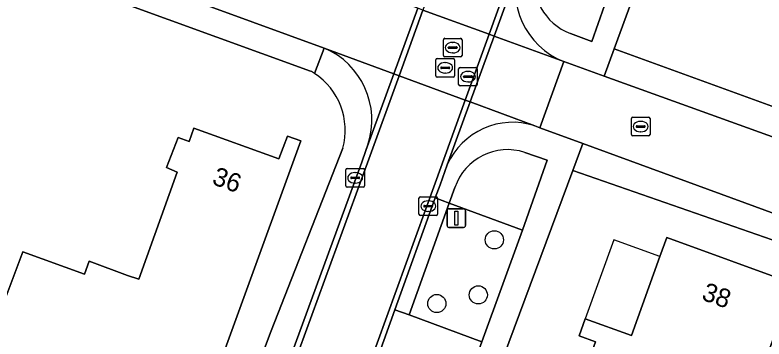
# Model space of a CAD drawing. Extents: x 155275 to 156265, y 382654 to 383635.
# Drawn here: x 155945.25 to 155985.53, y 382858.71 to 382876.12 of the extents above; entities that cross this region are included whole.
import ezdxf

# ---------------------------------------------------------------- set-up
doc = ezdxf.new("R2010")
doc.units = 0
for name, color, linetype in [('IMGEO_Boom', 7, 'Continuous'), ('IMGEO_Erf', 7, 'Continuous'), ('IMGEO_Groenvoorziening', 7, 'Continuous'), ('IMGEO_Kolk', 7, 'Continuous'), ('IMGEO_Lichtmast', 7, 'Continuous'), ('IMGEO_Pand', 7, 'Continuous'), ('IMGEO_Pand_nummerreeks', 7, 'Continuous'), ('IMGEO_Pand_overbouw', 7, 'Continuous'), ('IMGEO_Parkeervlak_open', 7, 'Continuous'), ('IMGEO_Rijbaan_lokaal_gesloten', 7, 'Continuous'), ('IMGEO_Rijbaan_lokaal_open', 7, 'Continuous'), ('IMGEO_Rioolput', 7, 'Continuous'), ('IMGEO_Voetpad_open', 7, 'Continuous')]:
    doc.layers.add(name, color=color, linetype=linetype)

msp = doc.modelspace()

# ---------------------------------------------------------------- linework, layer by layer
at = {"layer": 'IMGEO_Boom'}
for centre in [(155971.026, 382864.041), (155970.164, 382861.084), (155967.935, 382860.618)]:
    msp.add_circle(centre, 0.489, dxfattribs=at)
at = {"layer": 'IMGEO_Erf'}
for points in [[(155961.133, 382873.112), (155879.75, 382902.636)], [(155875.141, 382900.359), (155872.725, 382893.446), (155866.062, 382874.889), (155953.058, 382843.257), (155959.029, 382859.144), (155962.877, 382868.971)], [(156049.271, 382876.469), (155986.733, 382899.275), (155985.513, 382896.209), (155977.474, 382874.314), (156011.194, 382862.059), (156017.047, 382859.976), (156014.804, 382853.502), (156014.672, 382853.55), (155989.659, 382862.664), (155989.671, 382862.757), (155975.249, 382867.763), (155964.586, 382839.123)]]:
    msp.add_lwpolyline(points, dxfattribs=at)
for points in [[(155951.304, 382862.133), (155951.902, 382861.924), (155953.964, 382867.686), (155953.391, 382867.922), (155954.019, 382869.55), (155954.61, 382869.334), (155954.863, 382870.042), (155959.447, 382868.397), (155959.896, 382869.617), (155960.615, 382869.359), (155954.069, 382851.347), (155952.902, 382851.767), (155951.937, 382849.119), (155946.026, 382851.264), (155946.456, 382852.459), (155942.44, 382853.904), (155941.995, 382852.714), (155941.666, 382852.832), (155944.638, 382861.01), (155944.755, 382860.959), (155945.669, 382863.398), (155948.995, 382862.202), (155949.248, 382862.887)], [(155982.537, 382849.087), (155981.766, 382849.369), (155981.017, 382847.321), (155978.087, 382848.392), (155977.918, 382848.454), (155976.905, 382845.683), (155971.664, 382847.599), (155972.701, 382850.436), (155972.532, 382850.498), (155974.831, 382856.791), (155975.721, 382856.471), (155976.476, 382858.552), (155975.584, 382858.88), (155975.919, 382859.792), (155978.396, 382858.899), (155979.92, 382863.141), (155980.304, 382864.165), (155987.091, 382861.696)]]:
    msp.add_lwpolyline(points, close=True, dxfattribs=at)
for centre, radius, start, end in [((155958.988, 382869.276), 4.395, 57.5133, 60.7935), ((155959.381, 382869.936), 3.627, 344.5659, 57.1335)]:
    msp.add_arc(centre, radius, start, end, dxfattribs=at)
at = {"layer": 'IMGEO_Groenvoorziening'}
for points in [[(155975.121, 382875.129), (155976.275, 382874.707), (155976.958, 382876.636), (155977.473, 382878.089), (155978.68, 382881.361)], [(155973.868, 382868.317), (155972.67, 382868.739)], [(155968.911, 382866.861), (155968.602, 382866.016), (155972.544, 382864.566), (155973.868, 382868.317)]]:
    msp.add_lwpolyline(points, dxfattribs=at)
msp.add_lwpolyline([(155972.544, 382864.566), (155968.602, 382866.016), (155966.44, 382860.003), (155970.354, 382858.566)], close=True, dxfattribs=at)
for centre, radius, start, end in [((155976.201, 382877.972), 3.041, 168.2766, 249.2038), ((155971.736, 382865.907), 2.982, 71.7575, 161.336)]:
    msp.add_arc(centre, radius, start, end, dxfattribs=at)
at = {"layer": 'IMGEO_Kolk'}
for p, q in [((155978.398, 382869.704), (155978.398, 382870.556)), ((155978.473, 382870.63), (155979.325, 382870.63)), ((155978.886, 382870.41), (155978.911, 382870.41)), ((155979.399, 382870.556), (155979.399, 382869.704)), ((155978.657, 382870.124), (155978.657, 382870.136)), ((155979.095, 382870.087), (155978.697, 382870.087)), ((155978.7, 382870.173), (155979.098, 382870.173)), ((155979.141, 382870.136), (155979.141, 382870.124)), ((155979.325, 382869.63), (155978.473, 382869.63)), ((155978.909, 382869.85), (155978.884, 382869.85)), ((155963.043, 382866.947), (155963.043, 382867.799)), ((155963.118, 382867.873), (155963.97, 382867.873)), ((155963.531, 382867.653), (155963.556, 382867.653)), ((155964.044, 382867.799), (155964.044, 382866.947)), ((155963.302, 382867.367), (155963.302, 382867.379)), ((155963.74, 382867.33), (155963.342, 382867.33)), ((155963.345, 382867.416), (155963.743, 382867.416)), ((155963.554, 382867.093), (155963.529, 382867.093)), ((155963.786, 382867.379), (155963.786, 382867.367)), ((155963.97, 382866.873), (155963.118, 382866.873)), ((155967.047, 382866.352), (155967.899, 382866.352)), ((155966.972, 382865.426), (155966.972, 382866.278)), ((155967.274, 382865.895), (155967.672, 382865.895)), ((155967.46, 382866.132), (155967.485, 382866.132)), ((155967.973, 382866.278), (155967.973, 382865.426)), ((155967.231, 382865.846), (155967.231, 382865.858)), ((155967.669, 382865.809), (155967.271, 382865.809)), ((155967.483, 382865.572), (155967.458, 382865.572)), ((155967.715, 382865.858), (155967.715, 382865.846)), ((155967.899, 382865.352), (155967.047, 382865.352))]:
    msp.add_line(p, q, dxfattribs=at)
for points in [[(155978.398, 382869.704), (155978.398, 382870.556)], [(155978.473, 382870.63), (155979.325, 382870.63)], [(155979.399, 382870.556), (155979.399, 382869.704)], [(155979.325, 382869.63), (155978.473, 382869.63)], [(155963.043, 382866.947), (155963.043, 382867.799)], [(155963.118, 382867.873), (155963.97, 382867.873)], [(155964.044, 382867.799), (155964.044, 382866.947)], [(155963.97, 382866.873), (155963.118, 382866.873)], [(155967.047, 382866.352), (155967.899, 382866.352)], [(155966.972, 382865.426), (155966.972, 382866.278)], [(155967.973, 382866.278), (155967.973, 382865.426)], [(155967.899, 382865.352), (155967.047, 382865.352)]]:
    msp.add_lwpolyline(points, dxfattribs=at)
for centre, radius, start, end in [((155978.475, 382870.554), 0.0765, 91.552, 178.448), ((155978.475, 382870.554), 0.0765, 91.552, 178.448), ((155979.323, 382870.554), 0.0765, 1.552, 88.448), ((155979.323, 382870.554), 0.0765, 1.552, 88.448), ((155978.697, 382870.133), 0.0403, 85.8775, 175.7526), ((155978.694, 382870.123), 0.0366, 178.938, 274.7102), ((155979.098, 382870.13), 0.043, 264.8664, 352.4533), ((155979.102, 382870.135), 0.0386, 1.7309, 96.639), ((155978.475, 382869.706), 0.0765, 181.552, 268.448), ((155978.475, 382869.706), 0.0765, 181.552, 268.448), ((155979.323, 382869.706), 0.0765, 271.552, 358.448), ((155979.323, 382869.706), 0.0765, 271.552, 358.448), ((155963.12, 382867.797), 0.0765, 91.552, 178.448), ((155963.12, 382867.797), 0.0765, 91.552, 178.448), ((155963.968, 382867.797), 0.0765, 1.552, 88.448), ((155963.968, 382867.797), 0.0765, 1.552, 88.448), ((155963.342, 382867.376), 0.0403, 85.8775, 175.7526), ((155963.339, 382867.366), 0.0366, 178.938, 274.7102), ((155963.743, 382867.373), 0.043, 264.8664, 352.4533), ((155963.747, 382867.378), 0.0386, 1.7309, 96.639), ((155963.12, 382866.949), 0.0765, 181.552, 268.448), ((155963.12, 382866.949), 0.0765, 181.552, 268.448), ((155963.968, 382866.949), 0.0765, 271.552, 358.448), ((155963.968, 382866.949), 0.0765, 271.552, 358.448), ((155967.049, 382866.276), 0.0765, 91.552, 178.448), ((155967.049, 382866.276), 0.0765, 91.552, 178.448), ((155967.897, 382866.276), 0.0765, 1.552, 88.448), ((155967.897, 382866.276), 0.0765, 1.552, 88.448), ((155967.271, 382865.855), 0.0403, 85.8775, 175.7526), ((155967.676, 382865.857), 0.0386, 1.7309, 96.639), ((155967.268, 382865.845), 0.0366, 178.938, 274.7102), ((155967.672, 382865.852), 0.043, 264.8664, 352.4533), ((155967.049, 382865.428), 0.0765, 181.552, 268.448), ((155967.049, 382865.428), 0.0765, 181.552, 268.448), ((155967.897, 382865.428), 0.0765, 271.552, 358.448), ((155967.897, 382865.428), 0.0765, 271.552, 358.448)]:
    msp.add_arc(centre, radius, start, end, dxfattribs=at)
for centre, major_axis, ratio, start_param, end_param in [((155978.885, 382870.13), (-0.387, 0.002), 0.722429, 4.712389, 7.853982), ((155978.91, 382870.13), (-0.39, 0.002), 0.717154, 1.570796, 4.712389), ((155963.53, 382867.373), (-0.387, 0.002), 0.722429, 4.712389, 7.853982), ((155963.555, 382867.373), (-0.39, 0.002), 0.717154, 1.570796, 4.712389), ((155967.459, 382865.852), (-0.387, 0.002), 0.722429, 4.712389, 7.853982), ((155967.484, 382865.852), (-0.39, 0.002), 0.717154, 1.570796, 4.712389)]:
    msp.add_ellipse(centre, major_axis=major_axis, ratio=ratio, start_param=start_param, end_param=end_param, dxfattribs=at)
at = {"layer": 'IMGEO_Lichtmast'}
for p, q in [((155968.487, 382864.809), (155968.487, 382865.609)), ((155968.487, 382865.609), (155968.487, 382864.809)), ((155968.587, 382865.709), (155969.377, 382865.709)), ((155969.377, 382865.709), (155968.587, 382865.709)), ((155969.477, 382865.609), (155969.477, 382864.809)), ((155969.477, 382864.809), (155969.477, 382865.609)), ((155969.377, 382864.709), (155968.587, 382864.709)), ((155968.587, 382864.709), (155969.377, 382864.709))]:
    msp.add_line(p, q, dxfattribs=at)
msp.add_lwpolyline([(155968.907, 382865.584), (155969.057, 382865.584), (155969.057, 382864.834), (155968.907, 382864.834), (155968.907, 382865.584)], dxfattribs=at)
for centre, start, end in [((155968.587, 382865.609), 90, 180), ((155968.587, 382865.609), 90, 180), ((155969.377, 382865.609), 0, 90), ((155969.377, 382865.609), 360, 90), ((155968.587, 382864.809), 180, 270), ((155968.587, 382864.809), 180, 270), ((155969.377, 382864.809), 270, 0), ((155969.377, 382864.809), 270, 0)]:
    msp.add_arc(centre, 0.1, start, end, dxfattribs=at)
at = {"layer": 'IMGEO_Pand'}
for points in [[(155960.615, 382869.359), (155959.896, 382869.617), (155959.447, 382868.397), (155954.863, 382870.042), (155954.61, 382869.334), (155954.019, 382869.55), (155953.391, 382867.922), (155953.964, 382867.686), (155951.902, 382861.924), (155951.304, 382862.133), (155949.248, 382862.887), (155948.995, 382862.202), (155945.669, 382863.398), (155944.755, 382860.959), (155944.638, 382861.01), (155941.666, 382852.832), (155941.995, 382852.714), (155942.44, 382853.904), (155946.456, 382852.459), (155946.026, 382851.264), (155951.937, 382849.119), (155952.902, 382851.767), (155954.069, 382851.347)], [(155987.091, 382861.696), (155980.304, 382864.165), (155979.92, 382863.141), (155978.396, 382858.899), (155975.919, 382859.792), (155975.584, 382858.88), (155976.476, 382858.552), (155975.721, 382856.471), (155974.831, 382856.791), (155972.532, 382850.498), (155972.701, 382850.436), (155971.664, 382847.599), (155976.905, 382845.683), (155977.918, 382848.454), (155978.087, 382848.392), (155981.017, 382847.321), (155981.766, 382849.369), (155982.537, 382849.087)]]:
    msp.add_lwpolyline(points, close=True, dxfattribs=at)
at = {"layer": 'IMGEO_Pand_overbouw'}
msp.add_lwpolyline([(155975.919, 382859.792), (155978.396, 382858.899), (155979.92, 382863.141), (155977.461, 382864.037)], close=True, dxfattribs=at)
at = {"layer": 'IMGEO_Parkeervlak_open'}
msp.add_lwpolyline([(155970.354, 382858.566), (155966.44, 382860.003), (155965.678, 382860.283), (155964.829, 382857.936), (155965.589, 382857.657), (155969.5, 382856.22)], close=True, dxfattribs=at)
at = {"layer": 'IMGEO_Rijbaan_lokaal_gesloten'}
msp.add_lwpolyline([(155984.021, 382911.618), (155973.447, 382882.532), (155970.743, 382875.09), (155971.015, 382874.99), (155972.405, 382878.81), (155972.423, 382878.859), (155973.722, 382882.429), (155973.964, 382883.095), (155976.535, 382890.17), (155977.743, 382893.496), (155979.479, 382898.272), (155980.662, 382901.529), (155981.138, 382902.838), (155984.29, 382911.513)], dxfattribs=at)
for points in [[(155967.181, 382876.387), (155966.906, 382876.487), (155965.631, 382872.963), (155965.905, 382872.862)], [(155971.015, 382874.99), (155970.743, 382875.09), (155969.457, 382871.551), (155969.727, 382871.451)], [(155964.829, 382857.936), (155965.678, 382860.283), (155967.851, 382866.292), (155968.107, 382866.999), (155968.496, 382868.068), (155969.727, 382871.451), (155969.457, 382871.551), (155967.837, 382867.094), (155962.122, 382851.322), (155958.59, 382841.612), (155954.959, 382842.941), (155959.506, 382855.342), (155964.283, 382868.38), (155965.905, 382872.862), (155965.631, 382872.963), (155964.126, 382868.839), (155963.908, 382868.207), (155955.606, 382845.573), (155954.586, 382842.763), (155958.768, 382841.242), (155960.06, 382844.842), (155960.952, 382847.272), (155962.4, 382851.219), (155962.651, 382851.913)]]:
    msp.add_lwpolyline(points, close=True, dxfattribs=at)
at = {"layer": 'IMGEO_Rijbaan_lokaal_open'}
for points in [[(155994.401, 382940.096), (155990.869, 382941.386), (155988.961, 382936.106), (155981.859, 382916.715), (155976.296, 382901.446), (155968.713, 382880.618), (155967.181, 382876.387), (155970.743, 382875.09), (155973.447, 382882.532), (155984.021, 382911.618), (155992.82, 382935.75)], [(155883.262, 382906.894), (155880.59, 382907.807), (155876.928, 382909.197), (155875.66, 382905.722), (155879.327, 382904.418), (155961.883, 382874.346), (155965.631, 382872.963), (155966.906, 382876.487), (155963.18, 382877.844), (155961.679, 382878.39)], [(155970.743, 382875.09), (155967.181, 382876.387), (155965.905, 382872.862), (155969.457, 382871.551)], [(155974.767, 382873.624), (155971.015, 382874.99), (155969.727, 382871.451), (155973.204, 382870.168), (155973.477, 382870.067)], [(155976.929, 382872.845), (155974.767, 382873.624), (155973.477, 382870.067), (155975.784, 382869.222), (156014.059, 382855.205), (156015.411, 382858.977)], [(155969.457, 382871.551), (155965.905, 382872.862), (155964.283, 382868.38), (155959.506, 382855.342), (155954.959, 382842.941), (155958.59, 382841.612), (155962.122, 382851.322), (155967.837, 382867.094)]]:
    msp.add_lwpolyline(points, close=True, dxfattribs=at)
for points in [[(155972.405, 382878.81), (155971.015, 382874.99), (155974.767, 382873.624)], [(155965.631, 382872.963), (155961.883, 382874.346)], [(155964.231, 382869.144), (155964.126, 382868.839), (155965.631, 382872.963)], [(155969.727, 382871.451), (155968.496, 382868.068)], [(155973.204, 382870.168), (155969.727, 382871.451)]]:
    msp.add_lwpolyline(points, dxfattribs=at)
for centre, radius, start, end in [((155976.248, 382877.429), 4.083, 160.2394, 248.7351), ((155960.231, 382870.47), 4.214, 341.6633, 66.9222), ((155972.011, 382866.514), 3.844, 71.9243, 156.1542)]:
    msp.add_arc(centre, radius, start, end, dxfattribs=at)
at = {"layer": 'IMGEO_Rioolput'}
for p, q in [((155968.289, 382873.944), (155968.289, 382874.796)), ((155968.364, 382874.87), (155969.216, 382874.87)), ((155969.29, 382874.796), (155969.29, 382873.944)), ((155968.548, 382874.364), (155968.548, 382874.376)), ((155968.591, 382874.413), (155968.989, 382874.413)), ((155968.777, 382874.65), (155968.802, 382874.65)), ((155969.032, 382874.376), (155969.032, 382874.364)), ((155968.986, 382874.327), (155968.588, 382874.327)), ((155968.8, 382874.09), (155968.775, 382874.09)), ((155967.883, 382872.859), (155967.883, 382873.711)), ((155967.958, 382873.785), (155968.81, 382873.785)), ((155969.216, 382873.87), (155968.364, 382873.87)), ((155968.371, 382873.565), (155968.396, 382873.565)), ((155968.884, 382873.711), (155968.884, 382872.859)), ((155968.142, 382873.279), (155968.142, 382873.291)), ((155968.58, 382873.242), (155968.182, 382873.242)), ((155968.185, 382873.328), (155968.583, 382873.328)), ((155968.626, 382873.291), (155968.626, 382873.279)), ((155969.108, 382872.385), (155969.108, 382873.237)), ((155969.183, 382873.311), (155970.035, 382873.311)), ((155970.109, 382873.237), (155970.109, 382872.385)), ((155968.81, 382872.785), (155967.958, 382872.785)), ((155968.394, 382873.005), (155968.369, 382873.005)), ((155969.367, 382872.805), (155969.367, 382872.817)), ((155969.805, 382872.768), (155969.407, 382872.768)), ((155969.41, 382872.854), (155969.808, 382872.854)), ((155969.596, 382873.091), (155969.621, 382873.091)), ((155969.851, 382872.817), (155969.851, 382872.805)), ((155969.619, 382872.531), (155969.594, 382872.531)), ((155970.035, 382872.311), (155969.183, 382872.311))]:
    msp.add_line(p, q, dxfattribs=at)
for points in [[(155968.289, 382873.944), (155968.289, 382874.796)], [(155968.364, 382874.87), (155969.216, 382874.87)], [(155969.29, 382874.796), (155969.29, 382873.944)], [(155967.883, 382872.859), (155967.883, 382873.711)], [(155967.958, 382873.785), (155968.81, 382873.785)], [(155969.216, 382873.87), (155968.364, 382873.87)], [(155968.884, 382873.711), (155968.884, 382872.859)], [(155969.108, 382872.385), (155969.108, 382873.237)], [(155969.183, 382873.311), (155970.035, 382873.311)], [(155970.109, 382873.237), (155970.109, 382872.385)], [(155968.81, 382872.785), (155967.958, 382872.785)], [(155970.035, 382872.311), (155969.183, 382872.311)]]:
    msp.add_lwpolyline(points, dxfattribs=at)
for centre, radius, start, end in [((155968.366, 382874.794), 0.0765, 91.552, 178.448), ((155968.366, 382874.794), 0.0765, 91.552, 178.448), ((155969.214, 382874.794), 0.0765, 1.552, 88.448), ((155969.214, 382874.794), 0.0765, 1.552, 88.448), ((155968.588, 382874.373), 0.0403, 85.8775, 175.7526), ((155968.585, 382874.363), 0.0366, 178.938, 274.7102), ((155968.989, 382874.37), 0.043, 264.8664, 352.4533), ((155968.993, 382874.375), 0.0386, 1.7309, 96.639), ((155968.366, 382873.946), 0.0765, 181.552, 268.448), ((155968.366, 382873.946), 0.0765, 181.552, 268.448), ((155969.214, 382873.946), 0.0765, 271.552, 358.448), ((155969.214, 382873.946), 0.0765, 271.552, 358.448), ((155967.96, 382873.709), 0.0765, 91.552, 178.448), ((155967.96, 382873.709), 0.0765, 91.552, 178.448), ((155968.808, 382873.709), 0.0765, 1.552, 88.448), ((155968.808, 382873.709), 0.0765, 1.552, 88.448), ((155968.182, 382873.288), 0.0403, 85.8775, 175.7526), ((155968.179, 382873.278), 0.0366, 178.938, 274.7102), ((155968.583, 382873.285), 0.043, 264.8664, 352.4533), ((155968.587, 382873.29), 0.0386, 1.7309, 96.639), ((155969.185, 382873.235), 0.0765, 91.552, 178.448), ((155969.185, 382873.235), 0.0765, 91.552, 178.448), ((155970.033, 382873.235), 0.0765, 1.552, 88.448), ((155970.033, 382873.235), 0.0765, 1.552, 88.448), ((155967.96, 382872.861), 0.0765, 181.552, 268.448), ((155967.96, 382872.861), 0.0765, 181.552, 268.448), ((155968.808, 382872.861), 0.0765, 271.552, 358.448), ((155968.808, 382872.861), 0.0765, 271.552, 358.448), ((155969.407, 382872.814), 0.0403, 85.8775, 175.7526), ((155969.404, 382872.804), 0.0366, 178.938, 274.7102), ((155969.808, 382872.811), 0.043, 264.8664, 352.4533), ((155969.812, 382872.816), 0.0386, 1.7309, 96.639), ((155969.185, 382872.387), 0.0765, 181.552, 268.448), ((155969.185, 382872.387), 0.0765, 181.552, 268.448), ((155970.033, 382872.387), 0.0765, 271.552, 358.448), ((155970.033, 382872.387), 0.0765, 271.552, 358.448)]:
    msp.add_arc(centre, radius, start, end, dxfattribs=at)
for centre, major_axis, ratio, start_param, end_param in [((155968.776, 382874.37), (-0.387, 0.002), 0.722429, 4.712389, 7.853982), ((155968.801, 382874.37), (-0.39, 0.002), 0.717154, 1.570796, 4.712389), ((155968.37, 382873.285), (-0.387, 0.002), 0.722429, 4.712389, 7.853982), ((155968.395, 382873.285), (-0.39, 0.002), 0.717154, 1.570796, 4.712389), ((155969.595, 382872.811), (-0.387, 0.002), 0.722429, 4.712389, 7.853982), ((155969.62, 382872.811), (-0.39, 0.002), 0.717154, 1.570796, 4.712389)]:
    msp.add_ellipse(centre, major_axis=major_axis, ratio=ratio, start_param=start_param, end_param=end_param, dxfattribs=at)
at = {"layer": 'IMGEO_Voetpad_open'}
for points in [[(155961.349, 382872.983), (155961.883, 382874.346), (155879.327, 382904.418)], [(155879.75, 382902.636), (155961.133, 382873.112)], [(155985.513, 382896.209), (155986.733, 382899.275), (155985.435, 382899.805), (155984.256, 382896.523), (155982.505, 382891.726), (155981.293, 382888.444), (155978.68, 382881.361), (155977.473, 382878.089), (155976.958, 382876.636), (155976.275, 382874.707), (155975.121, 382875.129)], [(155974.767, 382873.624), (155976.929, 382872.845), (155977.474, 382874.314), (155985.513, 382896.209)], [(155961.883, 382874.346), (155961.349, 382872.983)], [(155975.249, 382867.763), (155975.784, 382869.222), (155973.477, 382870.067), (155973.204, 382870.168)], [(155963.908, 382868.207), (155964.126, 382868.839), (155964.231, 382869.144)], [(155962.877, 382868.971), (155959.029, 382859.144), (155953.058, 382843.257), (155954.45, 382842.751), (155954.694, 382842.662), (155958.763, 382841.182), (155959.518, 382840.914), (155961.734, 382846.986), (155960.952, 382847.272), (155960.06, 382844.842), (155958.768, 382841.242), (155954.586, 382842.763), (155955.606, 382845.573), (155963.908, 382868.207)], [(155972.67, 382868.739), (155973.868, 382868.317), (155972.544, 382864.566), (155970.354, 382858.566), (155969.5, 382856.22), (155967.312, 382850.22), (155965.636, 382845.562), (155963.446, 382839.517)], [(155968.496, 382868.068), (155968.107, 382866.999), (155967.851, 382866.292), (155968.602, 382866.016), (155968.911, 382866.861)], [(155964.586, 382839.123), (155975.249, 382867.763)]]:
    msp.add_lwpolyline(points, dxfattribs=at)
for points in [[(155975.784, 382869.222), (155975.249, 382867.763), (155989.671, 382862.757), (155989.659, 382862.664), (156014.672, 382853.55), (156014.804, 382853.502), (156017.047, 382859.976), (156011.194, 382862.059), (155977.474, 382874.314), (155976.929, 382872.845), (156015.411, 382858.977), (156014.059, 382855.205)], [(155968.602, 382866.016), (155967.851, 382866.292), (155965.678, 382860.283), (155966.44, 382860.003)]]:
    msp.add_lwpolyline(points, close=True, dxfattribs=at)
for centre, radius, start, end in [((155976.248, 382877.429), 4.083, 160.2394, 248.7351), ((155976.201, 382877.972), 3.041, 168.2766, 249.2038), ((155960.231, 382870.47), 4.214, 341.6633, 66.9222), ((155958.988, 382869.276), 4.395, 57.5133, 60.7935), ((155959.381, 382869.936), 3.627, 344.5659, 57.1335), ((155972.011, 382866.514), 3.844, 71.9243, 156.1542), ((155971.736, 382865.907), 2.982, 71.7575, 161.336)]:
    msp.add_arc(centre, radius, start, end, dxfattribs=at)

# ---------------------------------------------------------------- texts
at = {"layer": 'IMGEO_Pand_nummerreeks'}
for s, rotation, p in [('36', 340.2591, (155955.795, 382867.051)), ('38', 340.0094, (155982.122, 382860.843))]:
    msp.add_text(s, height=1, rotation=rotation, dxfattribs=at).set_placement(p)

doc.saveas('drawing.dxf')
